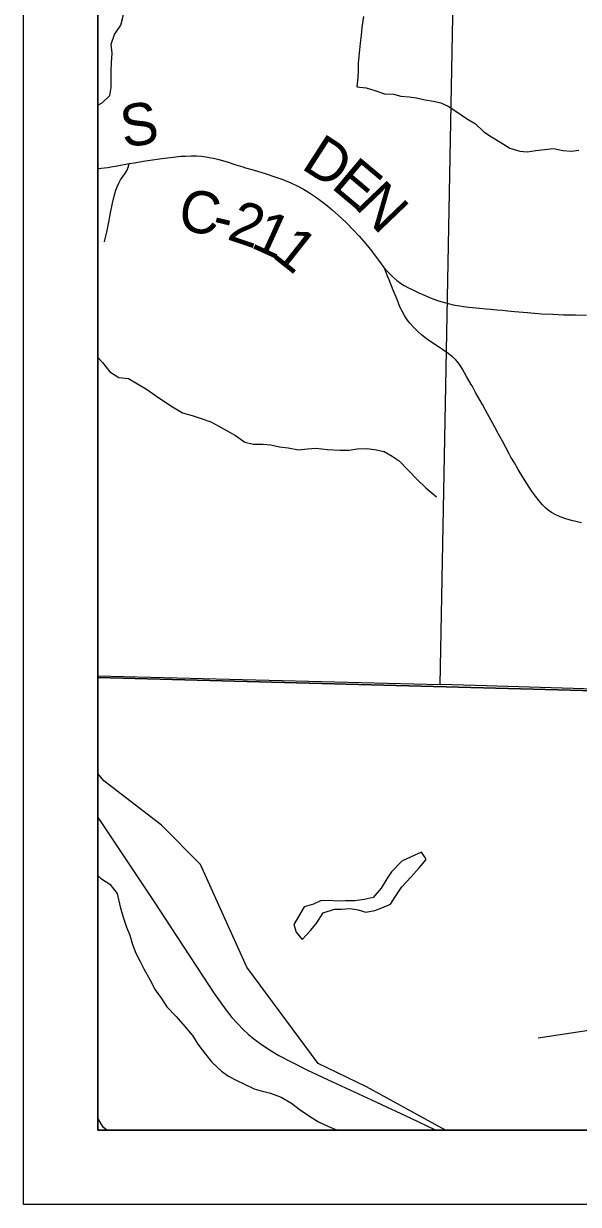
# Model space of a CAD drawing. Extents: x 0 to 34, y 0 to 22.
# Drawn here: x 23.417 to 24.166, y 14 to 15.594 of the extents above; entities that cross this region are included whole.
import ezdxf

# ---------------------------------------------------------------- set-up
doc = ezdxf.new("R2010")
doc.units = 0
for name, color, linetype in [('GM_X_Corporation', 7, 'Continuous'), ('GM_X_County_Road', 7, 'Continuous'), ('GM_X_County_Road_Text', 7, 'Continuous'), ('GM_X_Minor_Lake', 7, 'Continuous'), ('GM_X_Minor_River', 7, 'Continuous'), ('GM_X_Rail_Line', 7, 'Continuous'), ('GM_X_State_Route', 7, 'Continuous'), ('GM_X_Township_Road', 7, 'Continuous'), ('SH_Data', 7, 'Continuous')]:
    doc.layers.add(name, color=color, linetype=linetype)

msp = doc.modelspace()

# ---------------------------------------------------------------- linework, layer by layer
at = {"layer": 'GM_X_Corporation'}
for points in [[(30.3167, 20.9), (23.5167, 20.9), (23.5167, 14.7114), (24.6586, 14.6808), (24.6805, 14.6799), (26.0522, 14.6391), (26.4447, 14.6283), (26.4468, 14.6272), (26.4498, 14.6263), (26.4544, 14.6257), (26.5226, 14.6248), (26.5325, 14.6248), (26.5616, 14.6241), (26.5684, 14.624), (26.5727, 14.624), (26.5813, 14.6239), (26.5991, 14.6234), (26.6128, 14.6229), (26.6208, 14.6225), (26.6337, 14.622), (26.643, 14.6216), (26.6535, 14.621), (27.01, 14.6164)], [(23.5167, 20.7862), (23.5167, 14.7114), (24.6586, 14.6808), (24.6805, 14.6799), (26.0522, 14.6391), (26.4447, 14.6283), (26.4468, 14.6272), (26.4498, 14.6263), (26.4544, 14.6257), (26.5226, 14.6248), (26.5325, 14.6248), (26.5616, 14.6241), (26.5684, 14.624), (26.5727, 14.624), (26.5813, 14.6239), (26.5991, 14.6234), (26.6128, 14.6229), (26.6208, 14.6225), (26.6337, 14.622), (26.643, 14.6216), (26.6535, 14.621), (27.01, 14.6164)], [(27.01, 14.6164), (26.6535, 14.621), (26.643, 14.6216), (26.6337, 14.622), (26.6208, 14.6225), (26.6128, 14.6229), (26.5991, 14.6234), (26.5813, 14.6239), (26.5727, 14.624), (26.5684, 14.624), (26.5616, 14.6241), (26.5325, 14.6248), (26.5226, 14.6248), (26.4544, 14.6257), (26.4498, 14.6263), (26.4468, 14.6272), (26.4447, 14.6283), (26.0522, 14.6391), (24.6805, 14.6799), (24.6586, 14.6808), (23.5167, 14.7114), (23.5167, 14.1), (30.3167, 14.1)]]:
    msp.add_lwpolyline(points, dxfattribs=at)
for points in [[(23.5167, 15.7361), (23.5167, 14.7134), (23.9793, 14.7018), (23.9985, 15.7225)], [(23.9985, 15.7225), (25.0261, 15.6992), (24.9959, 14.6707), (24.0266, 14.7005), (23.9793, 14.7018)], [(23.5167, 14.7114), (23.5167, 14.1), (26.0358, 14.1), (26.0365, 14.1243), (26.0522, 14.6391), (24.6805, 14.6799), (24.6586, 14.6808)]]:
    msp.add_lwpolyline(points, close=True, dxfattribs=at)
at = {"layer": 'GM_X_County_Road'}
for points in [[(23.5594, 15.4049), (23.5658, 15.406), (23.5811, 15.4086), (23.6032, 15.4117), (23.6075, 15.4122), (23.6186, 15.4136), (23.6291, 15.4148), (23.6352, 15.4152), (23.6433, 15.4155), (23.6501, 15.4153), (23.657, 15.4149), (23.6631, 15.4141), (23.6674, 15.4134), (23.6729, 15.4123), (23.6801, 15.4106), (23.6914, 15.4072), (23.7033, 15.4035), (23.7128, 15.4005), (23.7163, 15.3994), (23.7265, 15.3966), (23.7282, 15.3961), (23.743, 15.3915), (23.756, 15.3872), (23.7665, 15.3835), (23.7774, 15.3789), (23.787, 15.3745), (23.7946, 15.3704), (23.8026, 15.3656), (23.8109, 15.3602), (23.8194, 15.3539), (23.8272, 15.3478), (23.8333, 15.3426), (23.8416, 15.3352), (23.852, 15.3254), (23.862, 15.3153), (23.8697, 15.3072), (23.8762, 15.2997), (23.8786, 15.2968), (23.8868, 15.2867), (23.8902, 15.2823), (23.8958, 15.2748), (23.9033, 15.2649), (23.904, 15.264)], [(23.5167, 15.398), (23.5212, 15.3986), (23.5304, 15.3999), (23.5371, 15.401), (23.5407, 15.4016), (23.5594, 15.4049)], [(23.904, 15.264), (23.9077, 15.2597), (23.9119, 15.2551), (23.9164, 15.2509), (23.9207, 15.2473), (23.9257, 15.2436), (23.9304, 15.2406), (23.9363, 15.2373), (23.9413, 15.2348), (23.9503, 15.2306), (23.9589, 15.2269), (23.9669, 15.2235), (23.9756, 15.2202), (23.9833, 15.2177), (23.9899, 15.2159), (23.9965, 15.2145), (24.002, 15.2134), (24.0057, 15.2128), (24.0106, 15.2121), (24.018, 15.211), (24.0322, 15.2097), (24.0414, 15.2089), (24.0476, 15.2084), (24.0557, 15.2077), (24.0631, 15.207), (24.0705, 15.2062), (24.0797, 15.2054), (24.097, 15.2038), (24.1112, 15.2027), (24.1161, 15.2023), (24.1315, 15.2015), (24.1457, 15.2009), (24.1618, 15.2006), (24.1767, 15.2004)], [(24.17, 14.9198), (24.1567, 14.9231), (24.149, 14.9255), (24.1413, 14.9282), (24.1345, 14.9311), (24.1297, 14.9338), (24.1251, 14.937), (24.1218, 14.9399), (24.117, 14.9447), (24.1126, 14.9499), (24.108, 14.9558), (24.1026, 14.9634), (24.0961, 14.9732), (24.0908, 14.9816), (24.0844, 14.9922), (24.0793, 15.0008), (24.0746, 15.0088), (24.0722, 15.0132), (24.0631, 15.0301), (24.0575, 15.0405), (24.0528, 15.0493), (24.0404, 15.0722), (24.0361, 15.0798), (24.027, 15.0961), (24.024, 15.1015), (24.0222, 15.1048), (24.021, 15.1069), (24.0149, 15.1177), (24.0093, 15.1274), (24.0081, 15.1295), (24.0054, 15.1337), (24.0028, 15.1371), (23.9998, 15.1403), (23.9957, 15.1441), (23.9898, 15.1486), (23.9822, 15.154), (23.9781, 15.1567), (23.9678, 15.1636), (23.9607, 15.1686), (23.9539, 15.1739), (23.9484, 15.1788), (23.9435, 15.1836), (23.9381, 15.1896), (23.9337, 15.1955), (23.931, 15.1997), (23.9278, 15.2056), (23.9249, 15.2118), (23.9209, 15.2215), (23.9158, 15.2341), (23.9102, 15.2479), (23.9082, 15.2531), (23.904, 15.264)], [(23.5292, 14.1), (23.5241, 14.1044), (23.5167, 14.1164)]]:
    msp.add_lwpolyline(points, dxfattribs=at)
at = {"layer": 'GM_X_Minor_Lake'}
for points in [[(23.9585, 14.4685), (23.9541, 14.4755), (23.9402, 14.4693), (23.9274, 14.4635), (23.9135, 14.449), (23.9071, 14.4395), (23.8993, 14.427), (23.8888, 14.4144), (23.8763, 14.4116), (23.8638, 14.4097), (23.851, 14.4099), (23.84, 14.4095), (23.8298, 14.4102), (23.8177, 14.4097), (23.8079, 14.4051), (23.7954, 14.4016), (23.7816, 14.3776)], [(23.7816, 14.3776), (23.7847, 14.3674), (23.7927, 14.3576), (23.8044, 14.3702), (23.8126, 14.3801), (23.8212, 14.3934), (23.8363, 14.3985), (23.8461, 14.3985), (23.8575, 14.3994), (23.8685, 14.3976), (23.8787, 14.3946), (23.8908, 14.3966), (23.9006, 14.4004), (23.9119, 14.4054), (23.9186, 14.415), (23.9276, 14.4287), (23.94, 14.442), (23.9509, 14.4542), (23.9603, 14.4657), (23.9585, 14.4685)]]:
    msp.add_lwpolyline(points, dxfattribs=at)
at = {"layer": 'GM_X_Minor_River'}
for points in [[(23.5167, 15.484), (23.5227, 15.4869), (23.5332, 15.4969), (23.535, 15.5075), (23.5349, 15.5181), (23.5348, 15.5295), (23.5354, 15.5412), (23.5361, 15.5538), (23.5348, 15.5663), (23.5396, 15.5792), (23.5478, 15.5918), (23.5507, 15.6021), (23.554, 15.6154), (23.555, 15.6252), (23.556, 15.6374), (23.5593, 15.6473), (23.5668, 15.6602), (23.5734, 15.6732), (23.5725, 15.6857), (23.5686, 15.7004), (23.5673, 15.7137), (23.5676, 15.7251), (23.5697, 15.7376), (23.5745, 15.7498)], [(23.8754, 15.6036), (23.8733, 15.5888), (23.8723, 15.5785), (23.8709, 15.5675), (23.8699, 15.5539), (23.8685, 15.541), (23.8682, 15.5303), (23.8679, 15.5209), (23.8666, 15.5087), (23.8791, 15.5073), (23.8908, 15.5037), (23.9041, 15.4993), (23.9162, 15.4986), (23.9261, 15.4961), (23.9371, 15.495), (23.9473, 15.4936), (23.9591, 15.4911), (23.9701, 15.4893), (23.98, 15.4872), (23.9898, 15.4823), (24.0001, 15.4756), (24.0146, 15.4659), (24.0268, 15.4588), (24.0383, 15.448), (24.0486, 15.4413), (24.0611, 15.4334), (24.0733, 15.4256), (24.0866, 15.4219), (24.0965, 15.4209), (24.1082, 15.4225), (24.1199, 15.4238), (24.132, 15.4255), (24.1449, 15.4226), (24.1559, 15.4219), (24.1664, 15.4232)], [(23.5167, 15.1432), (23.5233, 15.1363), (23.5333, 15.1239), (23.5451, 15.1164), (23.5584, 15.1147), (23.5706, 15.1076), (23.5824, 15.1005), (23.5949, 15.0919), (23.6045, 15.0852), (23.6178, 15.0766), (23.6311, 15.0684), (23.6444, 15.0648), (23.6562, 15.0607), (23.6695, 15.0563), (23.6794, 15.0511), (23.6916, 15.044), (23.7026, 15.0381), (23.7152, 15.0291), (23.7266, 15.0262), (23.7402, 15.0263), (23.7504, 15.0253), (23.7622, 15.0228), (23.7739, 15.0214), (23.788, 15.0185), (23.8001, 15.0198), (23.8118, 15.0206), (23.8269, 15.0189), (23.8436, 15.0183), (23.8561, 15.0181), (23.8671, 15.0201), (23.8803, 15.0202), (23.8905, 15.0188), (23.9034, 15.0163), (23.9145, 15.01), (23.924, 15.0036), (23.9366, 14.9905), (23.9481, 14.9785), (23.96, 14.9672), (23.9741, 14.9553)], [(23.5167, 14.4441), (23.5203, 14.4403), (23.5332, 14.4324), (23.5432, 14.4196), (23.5471, 14.4018), (23.551, 14.3878), (23.5556, 14.3742), (23.5599, 14.3633), (23.5638, 14.3508), (23.568, 14.3391), (23.5742, 14.3277), (23.5788, 14.3179), (23.5876, 14.3028), (23.5945, 14.2896), (23.6029, 14.2779), (23.6102, 14.2666), (23.6228, 14.2535), (23.6316, 14.2433), (23.6446, 14.2279), (23.6519, 14.2162), (23.6622, 14.203), (23.671, 14.1921), (23.6839, 14.1797), (23.6935, 14.1729), (23.7037, 14.1677), (23.7151, 14.1621), (23.728, 14.1562), (23.7375, 14.1532), (23.75, 14.1503), (23.7644, 14.1447), (23.7785, 14.1365), (23.7888, 14.1286), (23.8029, 14.1189), (23.815, 14.1114), (23.8276, 14.1054), (23.8371, 14.1017), (23.8403, 14.1)]]:
    msp.add_lwpolyline(points, dxfattribs=at)
at = {"layer": 'GM_X_Rail_Line'}
msp.add_lwpolyline([(23.9862, 14.1), (23.8795, 14.1587), (23.8145, 14.1901), (23.7182, 14.32), (23.6556, 14.4589), (23.6029, 14.5118), (23.5248, 14.5718), (23.5167, 14.5818)], dxfattribs=at)
at = {"layer": 'GM_X_State_Route'}
msp.add_lwpolyline([(23.5167, 14.5222), (23.5218, 14.5149), (23.5373, 14.492), (23.5712, 14.4408), (23.5928, 14.4086), (23.6227, 14.3628), (23.6406, 14.3353), (23.6596, 14.3066), (23.674, 14.2848), (23.6902, 14.2623), (23.698, 14.2522), (23.7057, 14.2442), (23.7133, 14.2361), (23.7201, 14.2297), (23.7277, 14.2234), (23.7373, 14.2163), (23.7473, 14.2095), (23.7611, 14.2012), (23.777, 14.1928), (23.7999, 14.1812), (23.8338, 14.1653), (23.8866, 14.1412), (23.9395, 14.1165), (23.9717, 14.101), (23.9736, 14.1)], dxfattribs=at)
at = {"layer": 'GM_X_Township_Road'}
for points in [[(23.5257, 15.2993), (23.5269, 15.3035), (23.529, 15.3125), (23.5318, 15.3259), (23.5342, 15.3387), (23.5368, 15.3515), (23.539, 15.3612), (23.5411, 15.369), (23.5428, 15.3737), (23.5451, 15.3787), (23.5476, 15.383), (23.5533, 15.3911), (23.5563, 15.3959), (23.5576, 15.3986), (23.5583, 15.4012), (23.5594, 15.4049)], [(24.6218, 14.305), (24.6119, 14.3019), (24.596, 14.2977), (24.1113, 14.2245)]]:
    msp.add_lwpolyline(points, dxfattribs=at)
at = {"layer": 'SH_Data'}
for points in [[(23.4167, 21), (30.4167, 21), (30.4167, 14), (23.4167, 14)], [(23.5167, 20.9), (30.3167, 20.9), (30.3167, 14.1), (23.5167, 14.1)]]:
    msp.add_lwpolyline(points, close=True, dxfattribs=at)

# ---------------------------------------------------------------- texts
at = {"layer": 'GM_X_County_Road_Text'}
for s, rotation, p in [('S', 8.2817, (23.5515, 15.4264)), ('D', 327.193, (23.7899, 15.3992)), ('E', 320.0156, (23.8304, 15.3732)), ('N', 313.7468, (23.8617, 15.347)), ('C', 350.537, (23.6234, 15.316)), ('2', 341.2606, (23.6898, 15.3034)), ('1', 335.6465, (23.7216, 15.2927)), ('-', 346.3878, (23.6684, 15.3085)), ('1', 321.6011, (23.7503, 15.2802))]:
    msp.add_text(s, height=0.0568, rotation=rotation, dxfattribs=at).set_placement(p)

doc.saveas('drawing.dxf')
